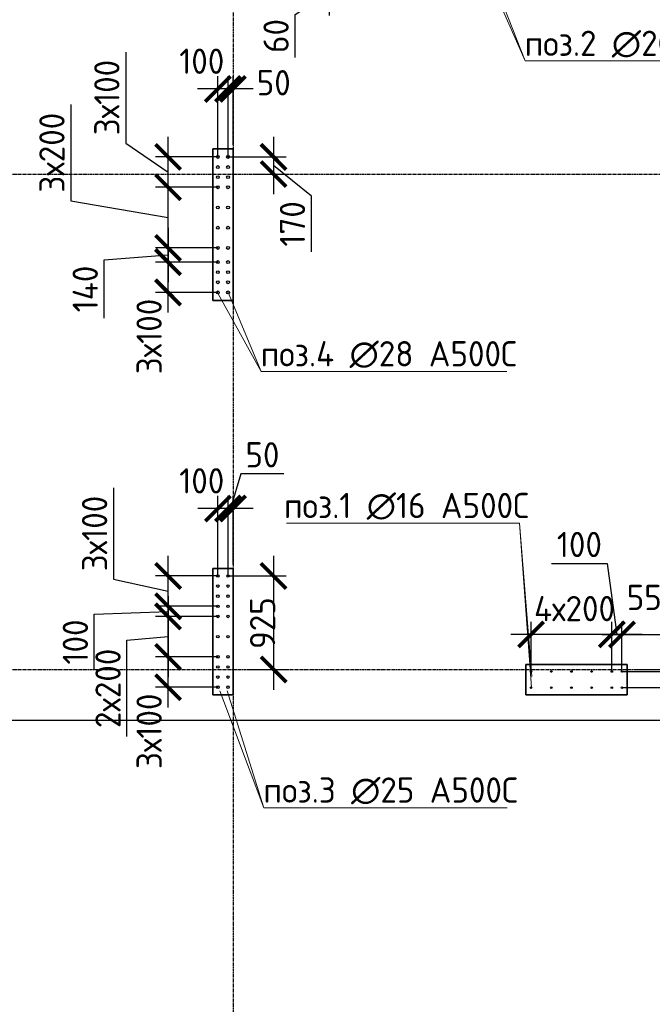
# Model space of a CAD drawing. Header units: millimetres. Extents: x -93479 to 1057970, y -66333 to 172656.
# Tile 448 of 473: x 1002997 to 1009260, y 32950 to 42689. Entities that reach past the tile are written whole.
import ezdxf

# ---------------------------------------------------------------- set-up
doc = ezdxf.new("R2010")
doc.units = ezdxf.units.MM
doc.linetypes.add('______5', pattern=[1100, 800, -100, 100, -100])
doc.linetypes.add('осевая', pattern=[50.8, 31.75, -6.35, 6.35, -6.35])
for name, color, linetype, lineweight in [('0 Фундамент', 5, 'Continuous', 30), ('1 Стены', 3, 'Continuous', 30), ('Оси', 40, '______5', 18), ('подоснова', 151, 'Continuous', 5), ('РАЗМЕРЫ', 7, 'Continuous', 9)]:
    doc.layers.add(name, color=color, linetype=linetype, lineweight=lineweight)
doc.layers.add('Колонна_ бетон', color=7, linetype='Continuous', lineweight=50, true_color=0xb4b496)
doc.styles.add('GOST-2.304_Type-B', font='GOST_Common.ttf')
doc.dimstyles.new('СПДС', dxfattribs={"dimscale": 100, "dimtxt": 2.5, "dimasz": 2.5, "dimexe": 1.25, "dimexo": 0, "dimtad": 1, "dimdec": 0, "dimtxsty": 'GOST-2.304_Type-B', "dimblk": 'ARCHTICK', "dimcen": 2.5, "dimdle": 2, "dimadec": 0, "dimazin": 2, "dimtfac": 0.75, "dimtdec": 0, "dimtmove": 1, "dimatfit": 3, "dimfxl": 1, "dimtolj": 1, "dimarcsym": 1})

# ---------------------------------------------------------------- blocks, each defined once
blk = doc.blocks.new('_ArchTick')
at = {"color": 0, "linetype": 'ByBlock', "const_width": 0.15}
blk.add_lwpolyline([(-0.5, -0.5), (0.5, 0.5)], dxfattribs=at)
blk = doc.blocks.new('*D1095')
at = {"layer": 'DEFPOINTS', "color": 0, "ltscale": 100, "transparency": 16777216}
for p in [(1006064.7, 42991.4), (1006559, 42991.4), (1006559, 42931)]:
    blk.add_point(p, dxfattribs=at)
at = {"layer": 'РАЗМЕРЫ', "color": 0, "lineweight": -2, "transparency": 16777216}
for p, q in [((1006064.7, 42731), (1006064.7, 43191.4)), ((1005723.1, 42739.9), (1006064.7, 42961.2)), ((1006559, 42991.4), (1005939.7, 42991.4)), ((1006559, 42931), (1005939.7, 42931)), ((1005723.1, 42314.6), (1005723.1, 42739.9))]:
    blk.add_line(p, q, dxfattribs=at)
at = {"layer": 'РАЗМЕРЫ', "color": 0, "lineweight": -2, "ltscale": 100, "transparency": 16777216, "xscale": 250, "yscale": 250, "zscale": 250}
for p, rotation in [((1006064.7, 42991.4), 270), ((1006064.7, 42931), 90)]:
    blk.add_blockref('_ArchTick', p, dxfattribs=dict(at, rotation=rotation))
at = {"layer": 'РАЗМЕРЫ', "color": 0, "ltscale": 100, "transparency": 16777216, "insert": (1005535.5, 42527.3), "char_height": 250, "attachment_point": 5, "rotation": 90, "style": 'GOST-2.304_Type-B'}
blk.add_mtext('\\A1;60', dxfattribs=at)
blk = doc.blocks.new('*D1289')
at = {"layer": 'DEFPOINTS', "color": 0, "ltscale": 100, "transparency": 16777216}
for p in [(1009509.3, 36608.4), (1009509.3, 36344.3), (1008959.3, 36241.7)]:
    blk.add_point(p, dxfattribs=at)
at = {"layer": 'РАЗМЕРЫ', "color": 0, "lineweight": -2, "transparency": 16777216}
for p, q in [((1008959.3, 36241.7), (1008959.3, 36733.4)), ((1009509.3, 36344.3), (1009509.3, 36733.4)), ((1008759.3, 36608.4), (1009709.3, 36608.4))]:
    blk.add_line(p, q, dxfattribs=at)
at = {"layer": 'РАЗМЕРЫ', "color": 0, "lineweight": -2, "ltscale": 100, "transparency": 16777216, "xscale": 250, "yscale": 250, "zscale": 250, "rotation": 180}
blk.add_blockref('_ArchTick', (1008959.3, 36608.4), dxfattribs=at)
at = {"layer": 'РАЗМЕРЫ', "color": 0, "lineweight": -2, "ltscale": 100, "transparency": 16777216, "xscale": 250, "yscale": 250, "zscale": 250}
blk.add_blockref('_ArchTick', (1009509.3, 36608.4), dxfattribs=at)
at = {"layer": 'РАЗМЕРЫ', "color": 0, "ltscale": 100, "transparency": 16777216, "insert": (1009261.6, 36974.4), "char_height": 250, "attachment_point": 5, "style": 'GOST-2.304_Type-B'}
blk.add_mtext('\\A1;550', dxfattribs=at)
blk = doc.blocks.new('*D1290')
at = {"layer": 'DEFPOINTS', "color": 0, "ltscale": 100, "transparency": 16777216}
for p in [(1008859.3, 36608.4), (1008859.3, 36241.7), (1008959.3, 36241.7)]:
    blk.add_point(p, dxfattribs=at)
at = {"layer": 'РАЗМЕРЫ', "color": 0, "lineweight": -2, "transparency": 16777216}
for p, q in [((1008262.9, 37310.3), (1008813.3, 37310.3)), ((1008813.3, 37310.3), (1008909.3, 36608.4)), ((1008859.3, 36241.7), (1008859.3, 36733.4)), ((1008959.3, 36241.7), (1008959.3, 36733.4)), ((1009159.3, 36608.4), (1008659.3, 36608.4))]:
    blk.add_line(p, q, dxfattribs=at)
at = {"layer": 'РАЗМЕРЫ', "color": 0, "lineweight": -2, "ltscale": 100, "transparency": 16777216, "xscale": 250, "yscale": 250, "zscale": 250}
blk.add_blockref('_ArchTick', (1008859.3, 36608.4), dxfattribs=at)
at = {"layer": 'РАЗМЕРЫ', "color": 0, "lineweight": -2, "ltscale": 100, "transparency": 16777216, "xscale": 250, "yscale": 250, "zscale": 250, "rotation": 180}
blk.add_blockref('_ArchTick', (1008959.3, 36608.4), dxfattribs=at)
at = {"layer": 'РАЗМЕРЫ', "color": 0, "ltscale": 100, "transparency": 16777216, "insert": (1008538.1, 37497.9), "char_height": 250, "attachment_point": 5, "style": 'GOST-2.304_Type-B'}
blk.add_mtext('\\A1;100', dxfattribs=at)
blk = doc.blocks.new('*D1291')
at = {"layer": 'DEFPOINTS', "color": 0, "ltscale": 100, "transparency": 16777216}
for p in [(1008059.3, 36608.4), (1008059.3, 36241.7), (1008859.3, 36241.7)]:
    blk.add_point(p, dxfattribs=at)
at = {"layer": 'РАЗМЕРЫ', "color": 0, "lineweight": -2, "transparency": 16777216}
for p, q in [((1008059.3, 36241.7), (1008059.3, 36733.4)), ((1008859.3, 36241.7), (1008859.3, 36733.4)), ((1009059.3, 36608.4), (1007859.3, 36608.4))]:
    blk.add_line(p, q, dxfattribs=at)
at = {"layer": 'РАЗМЕРЫ', "color": 0, "lineweight": -2, "ltscale": 100, "transparency": 16777216, "xscale": 250, "yscale": 250, "zscale": 250, "rotation": 180}
blk.add_blockref('_ArchTick', (1008059.3, 36608.4), dxfattribs=at)
at = {"layer": 'РАЗМЕРЫ', "color": 0, "lineweight": -2, "ltscale": 100, "transparency": 16777216, "xscale": 250, "yscale": 250, "zscale": 250}
blk.add_blockref('_ArchTick', (1008859.3, 36608.4), dxfattribs=at)
at = {"layer": 'РАЗМЕРЫ', "color": 0, "ltscale": 100, "transparency": 16777216, "insert": (1008489.8, 36863.8), "char_height": 250, "attachment_point": 5, "style": 'GOST-2.304_Type-B'}
blk.add_mtext('\\A1;4х200', dxfattribs=at)
blk = doc.blocks.new('*D1292')
at = {"layer": 'DEFPOINTS', "color": 0, "ltscale": 100, "transparency": 16777216}
for p in [(1008959.3, 36241.7), (1009107.9, 36261.4), (1009863.5, 36241.7)]:
    blk.add_point(p, dxfattribs=at)
at = {"layer": 'РАЗМЕРЫ', "color": 0, "lineweight": -2, "transparency": 16777216}
for p, q in [((1010457.6, 36855.1), (1010457.6, 36429.8)), ((1009863.5, 36461.4), (1009863.5, 36041.7)), ((1010457.6, 36429.8), (1009863.5, 36251.5)), ((1008959.3, 36241.7), (1009988.5, 36241.7)), ((1009107.9, 36261.4), (1009988.5, 36261.4))]:
    blk.add_line(p, q, dxfattribs=at)
at = {"layer": 'РАЗМЕРЫ', "color": 0, "lineweight": -2, "ltscale": 100, "transparency": 16777216, "xscale": 250, "yscale": 250, "zscale": 250}
for p, rotation in [((1009863.5, 36261.4), 270), ((1009863.5, 36241.7), 90)]:
    blk.add_blockref('_ArchTick', p, dxfattribs=dict(at, rotation=rotation))
at = {"layer": 'РАЗМЕРЫ', "color": 0, "ltscale": 100, "transparency": 16777216, "insert": (1010270, 36642.4), "char_height": 250, "attachment_point": 5, "rotation": 90, "style": 'GOST-2.304_Type-B'}
blk.add_mtext('\\A1;20', dxfattribs=at)
blk = doc.blocks.new('*D1288')
at = {"layer": 'DEFPOINTS', "color": 0, "ltscale": 100, "transparency": 16777216}
for p in [(1009134.3, 36241.7), (1008959.3, 36082), (1009863.5, 36082)]:
    blk.add_point(p, dxfattribs=at)
at = {"layer": 'РАЗМЕРЫ', "color": 0, "lineweight": -2, "transparency": 16777216}
for p, q in [((1009863.5, 36441.7), (1009863.5, 35882)), ((1009134.3, 36241.7), (1009988.5, 36241.7)), ((1008959.3, 36082), (1009988.5, 36082))]:
    blk.add_line(p, q, dxfattribs=at)
at = {"layer": 'РАЗМЕРЫ', "color": 0, "lineweight": -2, "ltscale": 100, "transparency": 16777216, "xscale": 250, "yscale": 250, "zscale": 250}
for p, rotation in [((1009863.5, 36241.7), 90), ((1009863.5, 36082), 270)]:
    blk.add_blockref('_ArchTick', p, dxfattribs=dict(at, rotation=rotation))
at = {"layer": 'РАЗМЕРЫ', "color": 0, "ltscale": 100, "transparency": 16777216, "insert": (1009630.2, 35861.7), "char_height": 250, "attachment_point": 5, "rotation": 90, "style": 'GOST-2.304_Type-B'}
blk.add_mtext('\\A1;160', dxfattribs=at)
blk = doc.blocks.new('*D1357')
at = {"layer": 'DEFPOINTS', "color": 0, "ltscale": 100, "transparency": 16777216}
for p in [(1004466.3, 40291.3), (1004959.3, 40291.3), (1004959.3, 39991.3)]:
    blk.add_point(p, dxfattribs=at)
at = {"layer": 'РАЗМЕРЫ', "color": 0, "lineweight": -2, "transparency": 16777216}
for p, q in [((1004466.3, 39791.3), (1004466.3, 40491.3)), ((1004959.3, 40291.3), (1004341.3, 40291.3)), ((1004959.3, 39991.3), (1004341.3, 39991.3))]:
    blk.add_line(p, q, dxfattribs=at)
at = {"layer": 'РАЗМЕРЫ', "color": 0, "lineweight": -2, "ltscale": 100, "transparency": 16777216, "xscale": 250, "yscale": 250, "zscale": 250}
for p, rotation in [((1004466.3, 40291.3), 90), ((1004466.3, 39991.3), 270)]:
    blk.add_blockref('_ArchTick', p, dxfattribs=dict(at, rotation=rotation))
at = {"layer": 'РАЗМЕРЫ', "color": 0, "ltscale": 100, "transparency": 16777216, "insert": (1004278.7, 39555.3), "char_height": 250, "attachment_point": 5, "rotation": 90, "style": 'GOST-2.304_Type-B'}
blk.add_mtext('\\A1;3х100', dxfattribs=at)
blk = doc.blocks.new('*D1358')
at = {"layer": 'DEFPOINTS', "color": 0, "ltscale": 100, "transparency": 16777216}
for p in [(1004466.3, 41331.3), (1004959.3, 41331.3), (1004959.3, 41031.3)]:
    blk.add_point(p, dxfattribs=at)
at = {"layer": 'РАЗМЕРЫ', "color": 0, "lineweight": -2, "transparency": 16777216}
for p, q in [((1004047.9, 42368.8), (1004047.9, 41468)), ((1004466.3, 40831.3), (1004466.3, 41531.3)), ((1004047.9, 41468), (1004466.3, 41181.3)), ((1004959.3, 41331.3), (1004341.3, 41331.3)), ((1004959.3, 41031.3), (1004341.3, 41031.3))]:
    blk.add_line(p, q, dxfattribs=at)
at = {"layer": 'РАЗМЕРЫ', "color": 0, "lineweight": -2, "ltscale": 100, "transparency": 16777216, "xscale": 250, "yscale": 250, "zscale": 250}
for p, rotation in [((1004466.3, 41331.3), 90), ((1004466.3, 41031.3), 270)]:
    blk.add_blockref('_ArchTick', p, dxfattribs=dict(at, rotation=rotation))
at = {"layer": 'РАЗМЕРЫ', "color": 0, "ltscale": 100, "transparency": 16777216, "insert": (1003860.3, 41918.4), "char_height": 250, "attachment_point": 5, "rotation": 90, "style": 'GOST-2.304_Type-B'}
blk.add_mtext('\\A1;3х100', dxfattribs=at)
blk = doc.blocks.new('*D1355')
at = {"layer": 'DEFPOINTS', "color": 0, "ltscale": 100, "transparency": 16777216}
for p in [(1005059.7, 42003.5), (1005109.2, 41449.6), (1005059.7, 41361.3)]:
    blk.add_point(p, dxfattribs=at)
at = {"layer": 'РАЗМЕРЫ', "color": 0, "lineweight": -2, "transparency": 16777216}
for p, q in [((1005059.7, 41361.3), (1005059.7, 42128.5)), ((1005109.2, 41449.6), (1005109.2, 42128.5)), ((1005309.2, 42003.5), (1004859.7, 42003.5))]:
    blk.add_line(p, q, dxfattribs=at)
at = {"layer": 'РАЗМЕРЫ', "color": 0, "lineweight": -2, "ltscale": 100, "transparency": 16777216, "xscale": 250, "yscale": 250, "zscale": 250}
blk.add_blockref('_ArchTick', (1005059.7, 42003.5), dxfattribs=at)
at = {"layer": 'РАЗМЕРЫ', "color": 0, "lineweight": -2, "ltscale": 100, "transparency": 16777216, "xscale": 250, "yscale": 250, "zscale": 250, "rotation": 180}
blk.add_blockref('_ArchTick', (1005109.2, 42003.5), dxfattribs=at)
at = {"layer": 'РАЗМЕРЫ', "color": 0, "ltscale": 100, "transparency": 16777216, "insert": (1005512.1, 42065.2), "char_height": 250, "attachment_point": 5, "style": 'GOST-2.304_Type-B'}
blk.add_mtext('\\A1;50', dxfattribs=at)
blk = doc.blocks.new('*D1356')
at = {"layer": 'DEFPOINTS', "color": 0, "ltscale": 100, "transparency": 16777216}
for p in [(1004959.3, 42003.5), (1004959.3, 41331.3), (1005059.7, 41331.3)]:
    blk.add_point(p, dxfattribs=at)
at = {"layer": 'РАЗМЕРЫ', "color": 0, "lineweight": -2, "transparency": 16777216}
for p, q in [((1004959.3, 41331.3), (1004959.3, 42128.5)), ((1005059.7, 41331.3), (1005059.7, 42128.5)), ((1005259.7, 42003.5), (1004759.3, 42003.5))]:
    blk.add_line(p, q, dxfattribs=at)
at = {"layer": 'РАЗМЕРЫ', "color": 0, "lineweight": -2, "ltscale": 100, "transparency": 16777216, "xscale": 250, "yscale": 250, "zscale": 250}
blk.add_blockref('_ArchTick', (1004959.3, 42003.5), dxfattribs=at)
at = {"layer": 'РАЗМЕРЫ', "color": 0, "lineweight": -2, "ltscale": 100, "transparency": 16777216, "xscale": 250, "yscale": 250, "zscale": 250, "rotation": 180}
blk.add_blockref('_ArchTick', (1005059.7, 42003.5), dxfattribs=at)
at = {"layer": 'РАЗМЕРЫ', "color": 0, "ltscale": 100, "transparency": 16777216, "insert": (1004799.9, 42277.8), "char_height": 250, "attachment_point": 5, "style": 'GOST-2.304_Type-B'}
blk.add_mtext('\\A1;100', dxfattribs=at)
blk = doc.blocks.new('*D1359')
at = {"layer": 'DEFPOINTS', "color": 0, "ltscale": 100, "transparency": 16777216}
for p in [(1004466.3, 41031.3), (1004909.3, 41031.3), (1004959.3, 40431.3)]:
    blk.add_point(p, dxfattribs=at)
at = {"layer": 'РАЗМЕРЫ', "color": 0, "lineweight": -2, "transparency": 16777216}
for p, q in [((1003504.4, 41848.4), (1003504.4, 40897.6)), ((1004466.3, 40231.3), (1004466.3, 41231.3)), ((1004909.3, 41031.3), (1004341.3, 41031.3)), ((1003504.4, 40897.6), (1004466.3, 40731.3)), ((1004959.3, 40431.3), (1004341.3, 40431.3))]:
    blk.add_line(p, q, dxfattribs=at)
at = {"layer": 'РАЗМЕРЫ', "color": 0, "lineweight": -2, "ltscale": 100, "transparency": 16777216, "xscale": 250, "yscale": 250, "zscale": 250}
for p, rotation in [((1004466.3, 41031.3), 90), ((1004466.3, 40431.3), 270)]:
    blk.add_blockref('_ArchTick', p, dxfattribs=dict(at, rotation=rotation))
at = {"layer": 'РАЗМЕРЫ', "color": 0, "ltscale": 100, "transparency": 16777216, "insert": (1003316.7, 41373), "char_height": 250, "attachment_point": 5, "rotation": 90, "style": 'GOST-2.304_Type-B'}
blk.add_mtext('\\A1;3х200', dxfattribs=at)
blk = doc.blocks.new('*D1360')
at = {"layer": 'DEFPOINTS', "color": 0, "ltscale": 100, "transparency": 16777216}
for p in [(1004798.5, 40431.3), (1004466.3, 40291.3), (1004798.5, 40291.3)]:
    blk.add_point(p, dxfattribs=at)
at = {"layer": 'РАЗМЕРЫ', "color": 0, "lineweight": -2, "transparency": 16777216}
for p, q in [((1004466.3, 40631.3), (1004466.3, 40091.3)), ((1004798.5, 40431.3), (1004341.3, 40431.3)), ((1003834.3, 40312.7), (1004466.3, 40361.3)), ((1003834.3, 39737.2), (1003834.3, 40312.7)), ((1004798.5, 40291.3), (1004341.3, 40291.3))]:
    blk.add_line(p, q, dxfattribs=at)
at = {"layer": 'РАЗМЕРЫ', "color": 0, "lineweight": -2, "ltscale": 100, "transparency": 16777216, "xscale": 250, "yscale": 250, "zscale": 250}
for p, rotation in [((1004466.3, 40431.3), 90), ((1004466.3, 40291.3), 270)]:
    blk.add_blockref('_ArchTick', p, dxfattribs=dict(at, rotation=rotation))
at = {"layer": 'РАЗМЕРЫ', "color": 0, "ltscale": 100, "transparency": 16777216, "insert": (1003646.6, 40025), "char_height": 250, "attachment_point": 5, "rotation": 90, "style": 'GOST-2.304_Type-B'}
blk.add_mtext('\\A1;140', dxfattribs=at)
blk = doc.blocks.new('*D1376')
at = {"layer": 'DEFPOINTS', "color": 0, "ltscale": 100, "transparency": 16777216}
for p in [(1005059.7, 41331.3), (1005311.9, 41161.4), (1005510.8, 41161.4)]:
    blk.add_point(p, dxfattribs=at)
at = {"layer": 'РАЗМЕРЫ', "color": 0, "lineweight": -2, "transparency": 16777216}
for p, q in [((1005510.8, 41531.3), (1005510.8, 40961.4)), ((1005059.7, 41331.3), (1005635.8, 41331.3)), ((1005885.8, 40944.1), (1005510.8, 41246.3)), ((1005311.9, 41161.4), (1005635.8, 41161.4)), ((1005885.8, 40393.7), (1005885.8, 40944.1))]:
    blk.add_line(p, q, dxfattribs=at)
at = {"layer": 'РАЗМЕРЫ', "color": 0, "lineweight": -2, "ltscale": 100, "transparency": 16777216, "xscale": 250, "yscale": 250, "zscale": 250}
for p, rotation in [((1005510.8, 41331.3), 90), ((1005510.8, 41161.4), 270)]:
    blk.add_blockref('_ArchTick', p, dxfattribs=dict(at, rotation=rotation))
at = {"layer": 'РАЗМЕРЫ', "color": 0, "ltscale": 100, "transparency": 16777216, "insert": (1005698, 40668.9), "char_height": 250, "attachment_point": 5, "rotation": 90, "style": 'GOST-2.304_Type-B'}
blk.add_mtext('\\A1;170', dxfattribs=at)
blk = doc.blocks.new('*D1397')
at = {"layer": 'DEFPOINTS', "color": 0, "ltscale": 100, "transparency": 16777216}
for p in [(1004466.5, 36386.4), (1004959.5, 36386.4), (1004959.5, 36086.4)]:
    blk.add_point(p, dxfattribs=at)
at = {"layer": 'РАЗМЕРЫ', "color": 0, "lineweight": -2, "transparency": 16777216}
for p, q in [((1004466.5, 35886.4), (1004466.5, 36586.4)), ((1004959.5, 36386.4), (1004341.5, 36386.4)), ((1004959.5, 36086.4), (1004341.5, 36086.4))]:
    blk.add_line(p, q, dxfattribs=at)
at = {"layer": 'РАЗМЕРЫ', "color": 0, "lineweight": -2, "ltscale": 100, "transparency": 16777216, "xscale": 250, "yscale": 250, "zscale": 250}
for p, rotation in [((1004466.5, 36386.4), 90), ((1004466.5, 36086.4), 270)]:
    blk.add_blockref('_ArchTick', p, dxfattribs=dict(at, rotation=rotation))
at = {"layer": 'РАЗМЕРЫ', "color": 0, "ltscale": 100, "transparency": 16777216, "insert": (1004278.8, 35650.3), "char_height": 250, "attachment_point": 5, "rotation": 90, "style": 'GOST-2.304_Type-B'}
blk.add_mtext('\\A1;3х100', dxfattribs=at)
blk = doc.blocks.new('*D1398')
at = {"layer": 'DEFPOINTS', "color": 0, "ltscale": 100, "transparency": 16777216}
for p in [(1004466.5, 37186.4), (1004959.5, 37186.4), (1004959.5, 36886.4)]:
    blk.add_point(p, dxfattribs=at)
at = {"layer": 'РАЗМЕРЫ', "color": 0, "lineweight": -2, "transparency": 16777216}
for p, q in [((1003926.9, 38057), (1003926.9, 37156.3)), ((1004466.5, 36686.4), (1004466.5, 37386.4)), ((1003926.9, 37156.3), (1004466.5, 37036.4)), ((1004959.5, 37186.4), (1004341.5, 37186.4)), ((1004959.5, 36886.4), (1004341.5, 36886.4))]:
    blk.add_line(p, q, dxfattribs=at)
at = {"layer": 'РАЗМЕРЫ', "color": 0, "lineweight": -2, "ltscale": 100, "transparency": 16777216, "xscale": 250, "yscale": 250, "zscale": 250}
for p, rotation in [((1004466.5, 37186.4), 90), ((1004466.5, 36886.4), 270)]:
    blk.add_blockref('_ArchTick', p, dxfattribs=dict(at, rotation=rotation))
at = {"layer": 'РАЗМЕРЫ', "color": 0, "ltscale": 100, "transparency": 16777216, "insert": (1003739.3, 37606.6), "char_height": 250, "attachment_point": 5, "rotation": 90, "style": 'GOST-2.304_Type-B'}
blk.add_mtext('\\A1;3х100', dxfattribs=at)
blk = doc.blocks.new('*D1399')
at = {"layer": 'DEFPOINTS', "color": 0, "ltscale": 100, "transparency": 16777216}
for p in [(1004959.5, 36786.4), (1004466.5, 36386.4), (1004828, 36386.4)]:
    blk.add_point(p, dxfattribs=at)
at = {"layer": 'РАЗМЕРЫ', "color": 0, "lineweight": -2, "transparency": 16777216}
for p, q in [((1004466.5, 36986.4), (1004466.5, 36186.4)), ((1004959.5, 36786.4), (1004341.5, 36786.4)), ((1004059.6, 36550.2), (1004466.5, 36586.4)), ((1004059.6, 35599.4), (1004059.6, 36550.2)), ((1004828, 36386.4), (1004341.5, 36386.4))]:
    blk.add_line(p, q, dxfattribs=at)
at = {"layer": 'РАЗМЕРЫ', "color": 0, "lineweight": -2, "ltscale": 100, "transparency": 16777216, "xscale": 250, "yscale": 250, "zscale": 250}
for p, rotation in [((1004466.5, 36786.4), 90), ((1004466.5, 36386.4), 270)]:
    blk.add_blockref('_ArchTick', p, dxfattribs=dict(at, rotation=rotation))
at = {"layer": 'РАЗМЕРЫ', "color": 0, "ltscale": 100, "transparency": 16777216, "insert": (1003872, 36074.8), "char_height": 250, "attachment_point": 5, "rotation": 90, "style": 'GOST-2.304_Type-B'}
blk.add_mtext('\\A1;2х200', dxfattribs=at)
blk = doc.blocks.new('*D1394')
at = {"layer": 'DEFPOINTS', "color": 0, "ltscale": 100, "transparency": 16777216}
for p in [(1004466.5, 36886.4), (1004874.6, 36886.4), (1004853.4, 36786.4)]:
    blk.add_point(p, dxfattribs=at)
at = {"layer": 'РАЗМЕРЫ', "color": 0, "lineweight": -2, "transparency": 16777216}
for p, q in [((1004466.5, 36586.4), (1004466.5, 37086.4)), ((1003736.4, 36808.8), (1004466.5, 36836.4)), ((1004874.6, 36886.4), (1004341.5, 36886.4)), ((1003736.4, 36258.4), (1003736.4, 36808.8)), ((1004853.4, 36786.4), (1004341.5, 36786.4))]:
    blk.add_line(p, q, dxfattribs=at)
at = {"layer": 'РАЗМЕРЫ', "color": 0, "lineweight": -2, "ltscale": 100, "transparency": 16777216, "xscale": 250, "yscale": 250, "zscale": 250}
for p, rotation in [((1004466.5, 36886.4), 270), ((1004466.5, 36786.4), 90)]:
    blk.add_blockref('_ArchTick', p, dxfattribs=dict(at, rotation=rotation))
at = {"layer": 'РАЗМЕРЫ', "color": 0, "ltscale": 100, "transparency": 16777216, "insert": (1003548.7, 36533.6), "char_height": 250, "attachment_point": 5, "rotation": 90, "style": 'GOST-2.304_Type-B'}
blk.add_mtext('\\A1;100', dxfattribs=at)
blk = doc.blocks.new('*D1395')
at = {"layer": 'DEFPOINTS', "color": 0, "ltscale": 100, "transparency": 16777216}
for p in [(1005059.8, 37853.6), (1005109.3, 37299.6), (1005059.8, 37211.4)]:
    blk.add_point(p, dxfattribs=at)
at = {"layer": 'РАЗМЕРЫ', "color": 0, "lineweight": -2, "transparency": 16777216}
for p, q in [((1005187.8, 38197.4), (1005084.6, 37853.6)), ((1005613.1, 38197.4), (1005187.8, 38197.4)), ((1005059.8, 37211.4), (1005059.8, 37978.6)), ((1005109.3, 37299.6), (1005109.3, 37978.6)), ((1005309.3, 37853.6), (1004859.8, 37853.6))]:
    blk.add_line(p, q, dxfattribs=at)
at = {"layer": 'РАЗМЕРЫ', "color": 0, "lineweight": -2, "ltscale": 100, "transparency": 16777216, "xscale": 250, "yscale": 250, "zscale": 250}
blk.add_blockref('_ArchTick', (1005059.8, 37853.6), dxfattribs=at)
at = {"layer": 'РАЗМЕРЫ', "color": 0, "lineweight": -2, "ltscale": 100, "transparency": 16777216, "xscale": 250, "yscale": 250, "zscale": 250, "rotation": 180}
blk.add_blockref('_ArchTick', (1005109.3, 37853.6), dxfattribs=at)
at = {"layer": 'РАЗМЕРЫ', "color": 0, "ltscale": 100, "transparency": 16777216, "insert": (1005400.4, 38385.1), "char_height": 250, "attachment_point": 5, "style": 'GOST-2.304_Type-B'}
blk.add_mtext('\\A1;50', dxfattribs=at)
blk = doc.blocks.new('*D1400')
at = {"layer": 'DEFPOINTS', "color": 0, "ltscale": 100, "transparency": 16777216}
for p in [(1005059.8, 37186.4), (1005249.4, 36261.4), (1005511, 36261.4)]:
    blk.add_point(p, dxfattribs=at)
at = {"layer": 'РАЗМЕРЫ', "color": 0, "lineweight": -2, "transparency": 16777216}
for p, q in [((1005511, 37386.4), (1005511, 36061.4)), ((1005059.8, 37186.4), (1005636, 37186.4)), ((1005249.4, 36261.4), (1005636, 36261.4))]:
    blk.add_line(p, q, dxfattribs=at)
at = {"layer": 'РАЗМЕРЫ', "color": 0, "lineweight": -2, "ltscale": 100, "transparency": 16777216, "xscale": 250, "yscale": 250, "zscale": 250}
for p, rotation in [((1005511, 37186.4), 90), ((1005511, 36261.4), 270)]:
    blk.add_blockref('_ArchTick', p, dxfattribs=dict(at, rotation=rotation))
at = {"layer": 'РАЗМЕРЫ', "color": 0, "ltscale": 100, "transparency": 16777216, "insert": (1005402.1, 36720.4), "char_height": 250, "attachment_point": 5, "rotation": 90, "style": 'GOST-2.304_Type-B'}
blk.add_mtext('\\A1;925', dxfattribs=at)
blk = doc.blocks.new('*D1396')
at = {"layer": 'DEFPOINTS', "color": 0, "ltscale": 100, "transparency": 16777216}
for p in [(1004959.5, 37853.6), (1004959.5, 37186.4), (1005059.8, 37186.4)]:
    blk.add_point(p, dxfattribs=at)
at = {"layer": 'РАЗМЕРЫ', "color": 0, "lineweight": -2, "transparency": 16777216}
for p, q in [((1004959.5, 37186.4), (1004959.5, 37978.6)), ((1005059.8, 37186.4), (1005059.8, 37978.6)), ((1005259.8, 37853.6), (1004759.5, 37853.6))]:
    blk.add_line(p, q, dxfattribs=at)
at = {"layer": 'РАЗМЕРЫ', "color": 0, "lineweight": -2, "ltscale": 100, "transparency": 16777216, "xscale": 250, "yscale": 250, "zscale": 250}
blk.add_blockref('_ArchTick', (1004959.5, 37853.6), dxfattribs=at)
at = {"layer": 'РАЗМЕРЫ', "color": 0, "lineweight": -2, "ltscale": 100, "transparency": 16777216, "xscale": 250, "yscale": 250, "zscale": 250, "rotation": 180}
blk.add_blockref('_ArchTick', (1005059.8, 37853.6), dxfattribs=at)
at = {"layer": 'РАЗМЕРЫ', "color": 0, "ltscale": 100, "transparency": 16777216, "insert": (1004800, 38127.8), "char_height": 250, "attachment_point": 5, "style": 'GOST-2.304_Type-B'}
blk.add_mtext('\\A1;100', dxfattribs=at)
blk = doc.blocks.new('оси2')
at = {"layer": 'Оси', "color": 7, "linetype": 'осевая', "lineweight": 25, "transparency": 33554687}
for p, q in [((1010745.5, 5465.4), (1010745.5, -20739.3)), ((979200, -9792.9), (1032582.1, -9792.9)), ((979200, -14692.9), (1032582.1, -14692.9))]:
    blk.add_line(p, q, dxfattribs=at)

msp = doc.modelspace()

# ---------------------------------------------------------------- linework, layer by layer
at = {"layer": '0 Фундамент', "color": 7}
msp.add_lwpolyline([(977509.3, 35761.4), (1025309.3, 35761.4), (1025309.3, 53161.4), (1021359.3, 53161.4)], dxfattribs=at)
at = {"layer": '1 Стены', "color": 7, "lineweight": 0}
for p, q in [((1005109.2, 41411.4, -360), (1004909.3, 41411.4, -360)), ((1004909.3, 41411.4, -360), (1004909.3, 39911.4, -360)), ((1005109.2, 39911.4, -360), (1005109.2, 41411.4, -360)), ((1004909.3, 41161.4, -720), (1004909.3, 39911.4, -720)), ((1005109.3, 39911.4, -720), (1005109.3, 41161.4, -720)), ((1004909.3, 39911.4, -720), (1005109.3, 39911.4, -720)), ((1005109.3, 39911.4, -360), (1004909.3, 39911.4, -360)), ((1005109.3, 39911.4, -360), (1004909.3, 39911.4, -360)), ((1005109.3, 39911.4, -360), (1004909.3, 39911.4, -360)), ((1005109.3, 39911.3, -360), (1004909.3, 39911.3, -360)), ((1004909.5, 36011.4, -360), (1004909.5, 37261.4, -360)), ((1004909.5, 37261.4, -360), (1005109.5, 37261.4, -360)), ((1004909.5, 37261.4, -360), (1005109.5, 37261.4, -360)), ((1004909.5, 37261.4, -360), (1005109.5, 37261.4, -360)), ((1004909.5, 36011.4, -360), (1004909.5, 37261.4, -360)), ((1005109.2, 37261.4), (1005109.2, 36011.3)), ((1005109.3, 36011.4, -360), (1005109.3, 37261.4, -360)), ((1005109.5, 37261.4, -360), (1005109.5, 36011.4, -360)), ((1008009.3, 36011.4, -360), (1008009.3, 36261.4, -360)), ((1009009.3, 36261.4, -360), (1009009.3, 36011.4, -360)), ((1005109.5, 36011.4, -360), (1004909.5, 36011.4, -360)), ((1005109.5, 36011.4, -360), (1004909.5, 36011.4, -360)), ((1005109.5, 36011.4, -360), (1004909.5, 36011.4, -360)), ((1005109.5, 36011.4, -360), (1004909.5, 36011.4, -360)), ((1009009.3, 36011.4, -360), (1008009.3, 36011.4, -360))]:
    msp.add_line(p, q, dxfattribs=at)
at = {"layer": 'Колонна_ бетон', "color": 7, "linetype": 'Continuous', "lineweight": 35, "transparency": 33554687}
for p, q in [((1005109.2, 41411.4, 360), (1004909.2, 41411.4, 360)), ((1004909.2, 39911.4, 360), (1004909.2, 41411.4, 360)), ((1004909.2, 41411.4, 360), (1004909.2, 41411.4, 360)), ((1005109.2, 41411.4, 360), (1005109.2, 41411.4, 360)), ((1005109.2, 41411.4, 360), (1005109.2, 39911.4, 360)), ((1004909.2, 39911.4, 360), (1004909.2, 39911.4, 360)), ((1005109.2, 39911.4, 360), (1004909.2, 39911.4, 360)), ((1005109.2, 39911.4, 360), (1005109.2, 39911.4, 360)), ((1005109.2, 37261.4, 360), (1004909.2, 37261.4, 360)), ((1004909.2, 37261.4, 360), (1004909.2, 36011.4, 360)), ((1005109.2, 37261.4, 360), (1005109.2, 36011.4, 360)), ((1008009.2, 36311.4, 360), (1009009.2, 36311.4, 360)), ((1008009.2, 36011.4, 360), (1008009.2, 36311.4, 360)), ((1009009.2, 36011.4, 360), (1009009.2, 36311.4, 360)), ((1005109.2, 36011.4, 360), (1004909.2, 36011.4, 360)), ((1008009.2, 36011.4, 360), (1009009.2, 36011.4, 360))]:
    msp.add_line(p, q, dxfattribs=at)
at = {"layer": 'подоснова', "color": 7, "lineweight": 15, "ltscale": 0.3}
for p, q in [((1007721.5, 42991.9, 360), (1008000.3, 42280.1, 360)), ((1007709, 42943.5, 360), (1008000.3, 42280.1, 360)), ((1008000.3, 42280.1, 360), (1008000.4, 42280.1, 360)), ((1008001.5, 42280.3, 360), (1010407.4, 42280.3, 360)), ((1004961.8, 39977.5), (1005387.5, 39209.5)), ((1005059.7, 39991.3), (1005387.5, 39209.5)), ((1005387.5, 39209.5), (1005387.6, 39209.5)), ((1005388.7, 39209.7), (1007819.6, 39209.7)), ((1005639, 37708.8), (1007944.8, 37708.8)), ((1007943.8, 37708.6), (1007943.7, 37708.6)), ((1008063.6, 36081.9), (1007943.8, 37708.6)), ((1008067.3, 36191.7), (1007943.8, 37708.6)), ((1004979.5, 36048.9), (1005414.5, 34894.4)), ((1005052.3, 36049.4), (1005414.5, 34894.4)), ((1005414.5, 34894.4), (1005414.6, 34894.4)), ((1005415.7, 34894.6), (1007821.6, 34894.6))]:
    msp.add_line(p, q, dxfattribs=at)
at = {"layer": 'РАЗМЕРЫ', "color": 7, "linetype": 'Continuous', "lineweight": 30}
for centre, radius in [((1004959.3, 41331.3, -360), 14), ((1005059.7, 41331.3, -360), 14), ((1004959.3, 41231.3, -360), 14), ((1005059.7, 41231.3, -360), 14), ((1004959.3, 41131.3, -360), 14), ((1005059.7, 41131.3, -360), 14), ((1004959.3, 41031.3, -360), 14), ((1005059.7, 41031.3, -360), 14), ((1004959.3, 40831.3, -360), 14), ((1005059.7, 40831.3, -360), 14), ((1004959.3, 40631.3, -360), 14), ((1005059.7, 40631.3, -360), 14), ((1004959.3, 40431.3, -360), 14), ((1005059.7, 40431.3, -360), 14), ((1004959.3, 40291.3, -360), 14), ((1005059.7, 40291.3, -360), 14), ((1004959.3, 40191.3, -360), 14), ((1005059.7, 40191.3, -360), 14), ((1004959.3, 40091.3, -360), 14), ((1005059.7, 40091.3, -360), 14), ((1004959.3, 39991.3, -360), 14), ((1005059.7, 39991.3, -360), 14), ((1004959.5, 37186.4, -360), 12.5), ((1005059.8, 37186.4, -360), 12.5), ((1004959.5, 37086.4, -360), 12.5), ((1005059.8, 37086.4, -360), 12.5), ((1004959.5, 36986.4, -360), 12.5), ((1005059.8, 36986.4, -360), 12.5), ((1004959.5, 36886.4, -360), 12.5), ((1005059.8, 36886.4, -360), 12.5), ((1004959.5, 36786.4, -360), 12.5), ((1005059.8, 36786.4, -360), 12.5), ((1004959.5, 36586.4, -360), 12.5), ((1005059.8, 36586.4, -360), 12.5), ((1004959.5, 36386.4, -360), 12.5), ((1005059.8, 36386.4, -360), 12.5), ((1004959.5, 36286.4, -360), 12.5), ((1005059.8, 36286.4, -360), 12.5), ((1008059.3, 36241.7, -360), 8), ((1008259.3, 36241.7, -360), 8), ((1008459.3, 36241.7, -360), 8), ((1008659.3, 36241.7, -360), 8), ((1008859.3, 36241.7, -360), 8), ((1008959.3, 36241.7, -360), 8), ((1004959.5, 36186.4, -360), 12.5), ((1005059.8, 36186.4, -360), 12.5), ((1004959.5, 36086.4, -360), 12.5), ((1005059.8, 36086.4, -360), 12.5), ((1008059.3, 36081, -360), 8), ((1008259.3, 36081, -360), 8), ((1008459.3, 36081, -360), 8), ((1008659.3, 36081, -360), 8), ((1008859.3, 36081, -360), 8), ((1008959.3, 36081, -360), 8)]:
    msp.add_circle(centre, radius, dxfattribs=at)

# ---------------------------------------------------------------- block references
at = {"layer": 'РАЗМЕРЫ', "color": 7}
msp.add_blockref('оси2', (-5636.2, 50954.2, -360), dxfattribs=at)

# ---------------------------------------------------------------- texts
at = {"layer": 'подоснова', "color": 7, "ltscale": 0.3, "style": 'GOST-2.304_Type-B'}
for s, p in [('поз.2 ∅20 А500С', (1007995.4, 42330.1, 360)), ('поз.4 ∅28 А500С', (1005382.5, 39259.5)), ('поз.1 ∅16 А500С', (1005612.9, 37758.6)), ('поз.3 ∅25 А500С', (1005409.6, 34944.4))]:
    msp.add_text(s, height=250, dxfattribs=at).set_placement(p)

# ---------------------------------------------------------------- dimensions: what is measured, and where the dimension line sits
at = {"layer": 'РАЗМЕРЫ', "color": 7}
for base, p1, p2, picture, middle in [((1006064.7, 42991.4, 360), (1006559, 42931, 360), (1006559, 42991.4, 360), '*D1095', (1005723.1, 42677.4, 360)), ((1005510.8, 41161.4, 360), (1005059.7, 41331.3), (1005311.9, 41161.4, 360), '*D1376', (1005885.8, 40881.6, 360)), ((1004466.3, 40291.3), (1004798.5, 40431.3), (1004798.5, 40291.3), '*D1360', (1003834.3, 40250.2)), ((1005511, 36261.4, -360), (1005059.8, 37186.4, -360), (1005249.4, 36261.4), '*D1400', (1005589.7, 36720.4, -360)), ((1004466.5, 36886.4), (1004853.4, 36786.4), (1004874.6, 36886.4), '*D1394', (1003736.4, 36746.3)), ((1009863.5, 36082), (1009134.3, 36241.7), (1008959.3, 36082, -360), '*D1288', (1009817.8, 35861.7))]:
    dim = msp.add_linear_dim(base=base, p1=p1, p2=p2, angle=90, dimstyle='СПДС', dxfattribs=at)
    dim.commit()
    dim.dimension.update_dxf_attribs({"geometry": picture, "text_midpoint": middle, "dimtype": 160})
for base, p1, p2, text, picture, middle in [((1004466.3, 41331.3), (1004959.3, 41031.3, -360), (1004959.3, 41331.3, -360), '3х100', '*D1358', (1004047.9, 41530.5)), ((1004466.3, 41031.3), (1004959.3, 40431.3, -360), (1004909.3, 41031.3), '3х200', '*D1359', (1003504.4, 40960.1)), ((1004466.3, 40291.3), (1004959.3, 39991.3, -360), (1004959.3, 40291.3, -360), '3х100', '*D1357', (1004466.3, 39555.3)), ((1004466.5, 37186.4), (1004959.5, 36886.4, -360), (1004959.5, 37186.4, -360), '3х100', '*D1398', (1003926.9, 37218.8)), ((1004466.5, 36386.4), (1004959.5, 36786.4, -360), (1004828, 36386.4), '2х200', '*D1399', (1004059.6, 36487.7)), ((1004466.5, 36386.4), (1004959.5, 36086.4, -360), (1004959.5, 36386.4, -360), '3х100', '*D1397', (1004466.5, 35650.3))]:
    dim = msp.add_linear_dim(base=base, p1=p1, p2=p2, angle=90, text=text, dimstyle='СПДС', dxfattribs=at)
    dim.commit()
    dim.dimension.update_dxf_attribs({"geometry": picture, "text_midpoint": middle, "dimtype": 160})
for base, p1, p2, picture, middle in [((1004959.3, 42003.5), (1005059.7, 41331.3, -360), (1004959.3, 41331.3), '*D1356', (1004799.9, 42090.1)), ((1005059.6905, 42003.5439), (1005109.1964, 41449.6214), (1005059.6905, 41361.3365), '*D1355', (1005512.11, 41877.5513)), ((1004959.5, 37853.6), (1005059.8, 37186.4, -360), (1004959.5, 37186.4, -360), '*D1396', (1004800, 37940.2)), ((1008859.3, 36608.4), (1008959.3, 36241.7, -360), (1008859.3, 36241.7, -360), '*D1290', (1008750.8, 37310.3)), ((1009509.3, 36608.4), (1008959.3, 36241.7, -360), (1009509.3, 36344.3, -360), '*D1289', (1009261.6, 36786.8))]:
    dim = msp.add_linear_dim(base=base, p1=p1, p2=p2, dimstyle='СПДС', dxfattribs=at)
    dim.commit()
    dim.dimension.update_dxf_attribs({"geometry": picture, "text_midpoint": middle, "dimtype": 160})
dim = msp.add_linear_dim(base=(1005059.8383, 37853.5691), p1=(1005109.3442, 37299.6465), p2=(1005059.8383, 37211.3617), dimstyle='СПДС', dxfattribs=at)
dim.commit()
dim.dimension.update_dxf_attribs({"geometry": '*D1395', "text_midpoint": (1005250.2539, 38385.0694)})
dim = msp.add_linear_dim(base=(1008059.3, 36608.4), p1=(1008859.3, 36241.7, -360), p2=(1008059.3, 36241.7, -360), text='4х200', dimstyle='СПДС', dxfattribs=at)
dim.commit()
dim.dimension.update_dxf_attribs({"geometry": '*D1291', "text_midpoint": (1008489.8, 36676.2), "dimtype": 160})
dim = msp.add_linear_dim(base=(1009863.5, 36241.7), p1=(1009107.9, 36261.4, -360), p2=(1008959.3, 36241.7), angle=90, dimstyle='СПДС', dxfattribs=at)
dim.commit()
dim.dimension.update_dxf_attribs({"geometry": '*D1292', "text_midpoint": (1010270, 36492.3)})

doc.saveas('drawing.dxf')
